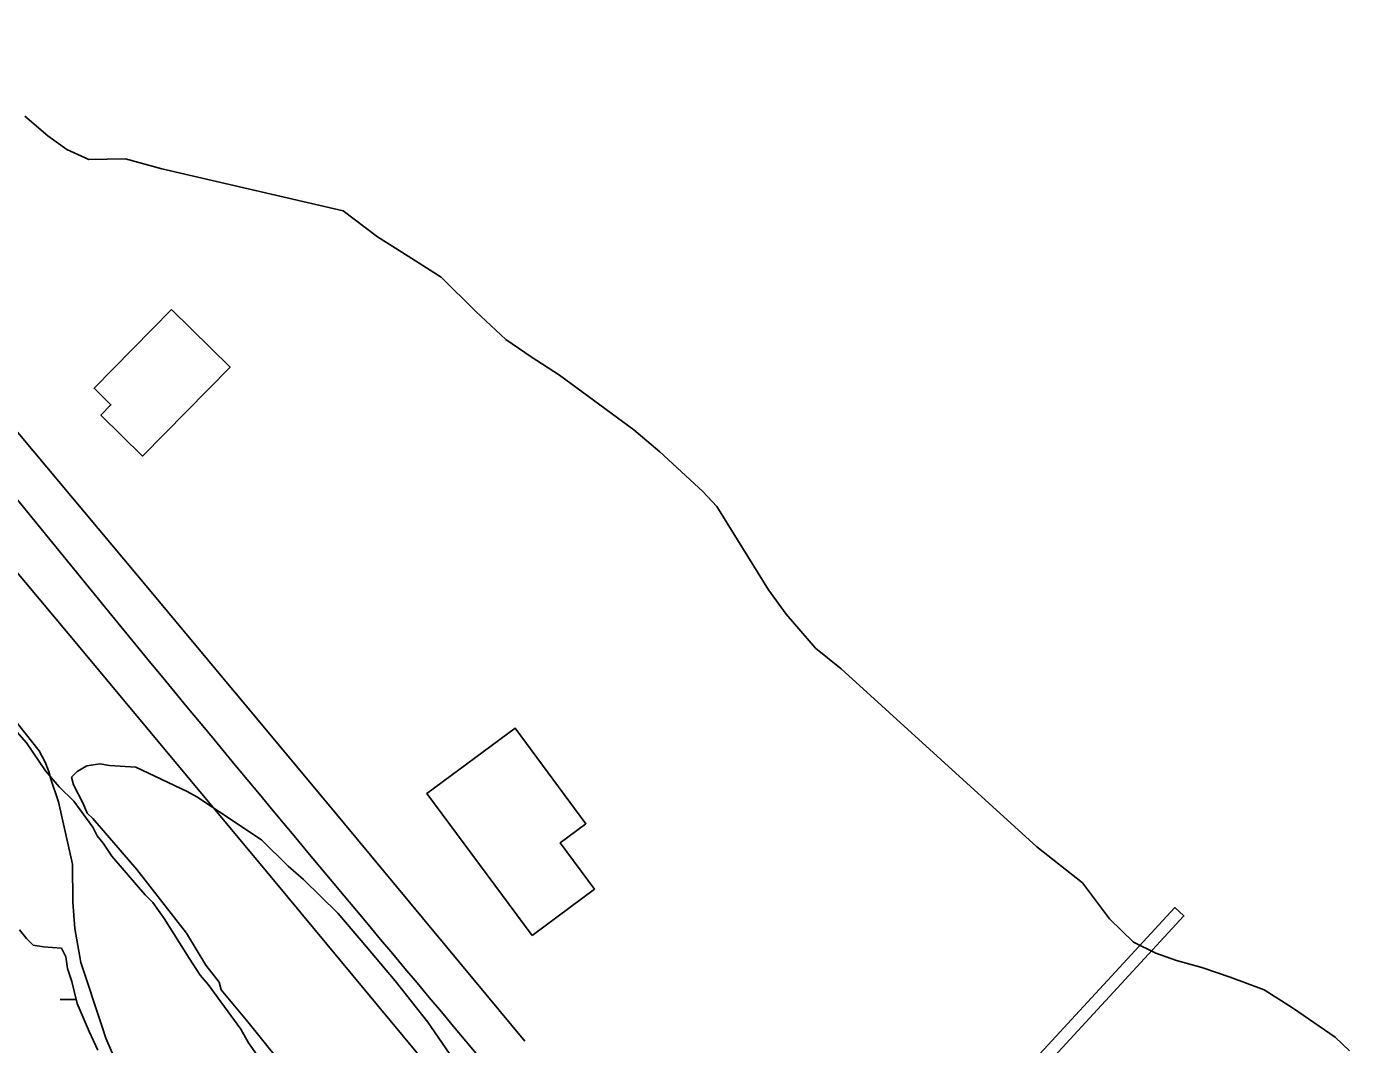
# Model space of a CAD drawing. Extents: x 3161564 to 3199464, y 849354 to 874788.
# Drawn here: x 3177635.5 to 3178074.1, y 855373.7 to 855711.3 of the extents above; entities that cross this region are included whole.
import ezdxf

# ---------------------------------------------------------------- set-up
doc = ezdxf.new("R2010")
doc.units = 0
for name, color, linetype in [('V-BLDG-OTLN', 7, 'Continuous'), ('V-CHAN-DOCK', 7, 'Continuous'), ('V-ROAD-CNTR', 7, 'Continuous'), ('V-SITE-VEGE', 7, 'Continuous'), ('V-TOPO-SHOR', 7, 'Continuous'), ('V-WETL-SWMP', 7, 'Continuous')]:
    doc.layers.add(name, color=color, linetype=linetype)

msp = doc.modelspace()

# ---------------------------------------------------------------- linework, layer by layer
at = {"layer": 'V-BLDG-OTLN'}
for points in [[(3177683.55, 855617.44), (3177702.97, 855598.34), (3177673.96, 855568.86), (3177660.15, 855582.44), (3177663.48, 855585.82), (3177657.86, 855591.34)], [(3177803.06, 855409.83), (3177768.15, 855456.92), (3177797.42, 855478.62), (3177820.95, 855446.89), (3177812.41, 855440.55), (3177823.79, 855425.2)]]:
    msp.add_lwpolyline(points, close=True, dxfattribs=at)
at = {"layer": 'V-CHAN-DOCK'}
msp.add_lwpolyline([(3177907.36, 855295.01), (3178019.15, 855416.31), (3178016.12, 855419.1), (3177904.33, 855297.8), (3177907.36, 855295.01)], dxfattribs=at)
at = {"layer": 'V-ROAD-CNTR'}
for points in [[(3177494.56, 855711.33), (3177509.52, 855702.6), (3177523.92, 855692.16), (3177551.22, 855668.69), (3177576.14, 855643.19), (3177624.57, 855586.14), (3177672.33, 855529.22), (3177736.61, 855452.07), (3177800.71, 855374.8)], [(3177479.44, 855685.42), (3177493.11, 855677.44), (3177505.3, 855668.6), (3177530.67, 855646.79), (3177553.95, 855622.97), (3177601.64, 855566.8), (3177649.31, 855509.97), (3177713.54, 855432.89), (3177777.62, 855355.64)]]:
    msp.add_lwpolyline(points, dxfattribs=at)
msp.add_spline([(3177487, 855698.37), (3177514.61, 855680.38), (3177565.04, 855633.08), (3177660.82, 855519.59), (3177789.17, 855365.22)], degree=3, dxfattribs=at)
at = {"layer": 'V-SITE-VEGE'}
for p, q in [((3177630.83, 855482.27), (3177639.71, 855471.04)), ((3177639.71, 855471.04), (3177641.63, 855467.29)), ((3177641.63, 855467.29), (3177642.91, 855464.17)), ((3177642.91, 855464.17), (3177643.55, 855461.66)), ((3177650.45, 855462.35), (3177652.32, 855464.24)), ((3177652.32, 855464.24), (3177655.44, 855466.15)), ((3177655.44, 855466.15), (3177659.83, 855466.81)), ((3177659.83, 855466.81), (3177662.97, 855466.21)), ((3177662.97, 855466.21), (3177671.76, 855465.66)), ((3177671.76, 855465.66), (3177688.77, 855457.64)), ((3177643.55, 855461.66), (3177646.12, 855454.15)), ((3177651.1, 855459.84), (3177650.45, 855462.35)), ((3177654.29, 855453.59), (3177651.1, 855459.84)), ((3177688.77, 855457.64), (3177691.93, 855455.78)), ((3177691.93, 855455.78), (3177713.38, 855441.52)), ((3177646.12, 855454.15), (3177650.69, 855433.48)), ((3177655.57, 855450.46), (3177654.29, 855453.59)), ((3177657.47, 855448.6), (3177655.57, 855450.46)), ((3177672.04, 855431.77), (3177657.47, 855448.6)), ((3177713.38, 855441.52), (3177722.24, 855432.8)), ((3177650.69, 855433.48), (3177650.79, 855420.93)), ((3177722.24, 855432.8), (3177727.29, 855428.45)), ((3177688.53, 855410.56), (3177672.04, 855431.77)), ((3177727.29, 855428.45), (3177738.68, 855417.25)), ((3177650.79, 855420.93), (3177651.49, 855412.15)), ((3177738.68, 855417.25), (3177748.18, 855406.03)), ((3177651.49, 855412.15), (3177653.46, 855400.87)), ((3177694.89, 855399.95), (3177688.53, 855410.56)), ((3177748.18, 855406.03), (3177757.69, 855394.81)), ((3177653.46, 855400.87), (3177660.54, 855379.59)), ((3177699.33, 855394.34), (3177694.89, 855399.95)), ((3177699.97, 855391.83), (3177699.33, 855394.34)), ((3177757.69, 855394.81), (3177768.47, 855381.09)), ((3177708.85, 855381.23), (3177699.97, 855391.83)), ((3177718.36, 855369.39), (3177708.85, 855381.23)), ((3177768.47, 855381.09), (3177799.59, 855336.16)), ((3177660.54, 855379.59), (3177661.82, 855375.83)), ((3177661.82, 855375.83), (3177665.02, 855368.33))]:
    msp.add_line(p, q, dxfattribs=at)
at = {"layer": 'V-TOPO-SHOR'}
for points in [[(3177634.94, 855681.53), (3177642.55, 855675.03), (3177648.87, 855670.52), (3177656.17, 855667.15), (3177668.3, 855667.39), (3177680.31, 855664.07), (3177740.49, 855650.15), (3177751.84, 855641.53), (3177762.02, 855635.19), (3177772.92, 855628.15), (3177784.43, 855616.83), (3177794.35, 855607.49), (3177802.81, 855601.71), (3177812.14, 855595.65), (3177836.82, 855577.59), (3177845.44, 855570.24), (3177859.68, 855557.08), (3177864.28, 855552.13), (3177881.49, 855524.44), (3177887.26, 855516.36), (3177897.05, 855505.17), (3177905.53, 855498.24), (3177970.36, 855439.27), (3177985.58, 855427.26), (3177994.52, 855415.35), (3178002.44, 855407.57), (3178009.88, 855403.92), (3178016.75, 855401.55), (3178025.05, 855399.19), (3178034.49, 855395.99), (3178045.8, 855391.8), (3178055.12, 855385.88), (3178069.32, 855376.15), (3178074.07, 855371.62)], [(3177631.52, 855478.24), (3177635.51, 855473.76), (3177641.78, 855464.5), (3177646.34, 855459.18), (3177651.17, 855454.42), (3177657.45, 855445.73), (3177658.88, 855442.92), (3177660.88, 855440.4), (3177663.73, 855436.19), (3177672.56, 855425.83), (3177674.84, 855423.31), (3177677.39, 855420.79), (3177681.1, 855415.46), (3177689.39, 855402.28), (3177693.1, 855396.67), (3177695.66, 855393.59), (3177706.5, 855378.73), (3177709.08, 855374.23), (3177715.64, 855364.98)], [(3177659.18, 855371.85), (3177656.31, 855378.04), (3177652.28, 855387.31), (3177650.53, 855394.63), (3177649.09, 855398.85), (3177648.49, 855402.79), (3177647.06, 855405.6), (3177641.13, 855406.12), (3177637.74, 855406.65), (3177635.47, 855408.89), (3177633.19, 855411.69)]]:
    msp.add_lwpolyline(points, dxfattribs=at)
at = {"layer": 'V-WETL-SWMP'}
for p, q in [((3177633.19, 855411.69), (3177635.47, 855408.89)), ((3177635.47, 855408.89), (3177637.74, 855406.65)), ((3177637.74, 855406.65), (3177641.13, 855406.12)), ((3177641.13, 855406.12), (3177647.06, 855405.6)), ((3177647.06, 855405.6), (3177648.49, 855402.79)), ((3177648.49, 855402.79), (3177649.09, 855398.85)), ((3177649.09, 855398.85), (3177650.53, 855394.63)), ((3177650.53, 855394.63), (3177652.28, 855387.31)), ((3177646.61, 855388.57), (3177651.98, 855388.57)), ((3177652.28, 855387.31), (3177656.31, 855378.04)), ((3177656.31, 855378.04), (3177659.18, 855371.85))]:
    msp.add_line(p, q, dxfattribs=at)

doc.saveas('drawing.dxf')
